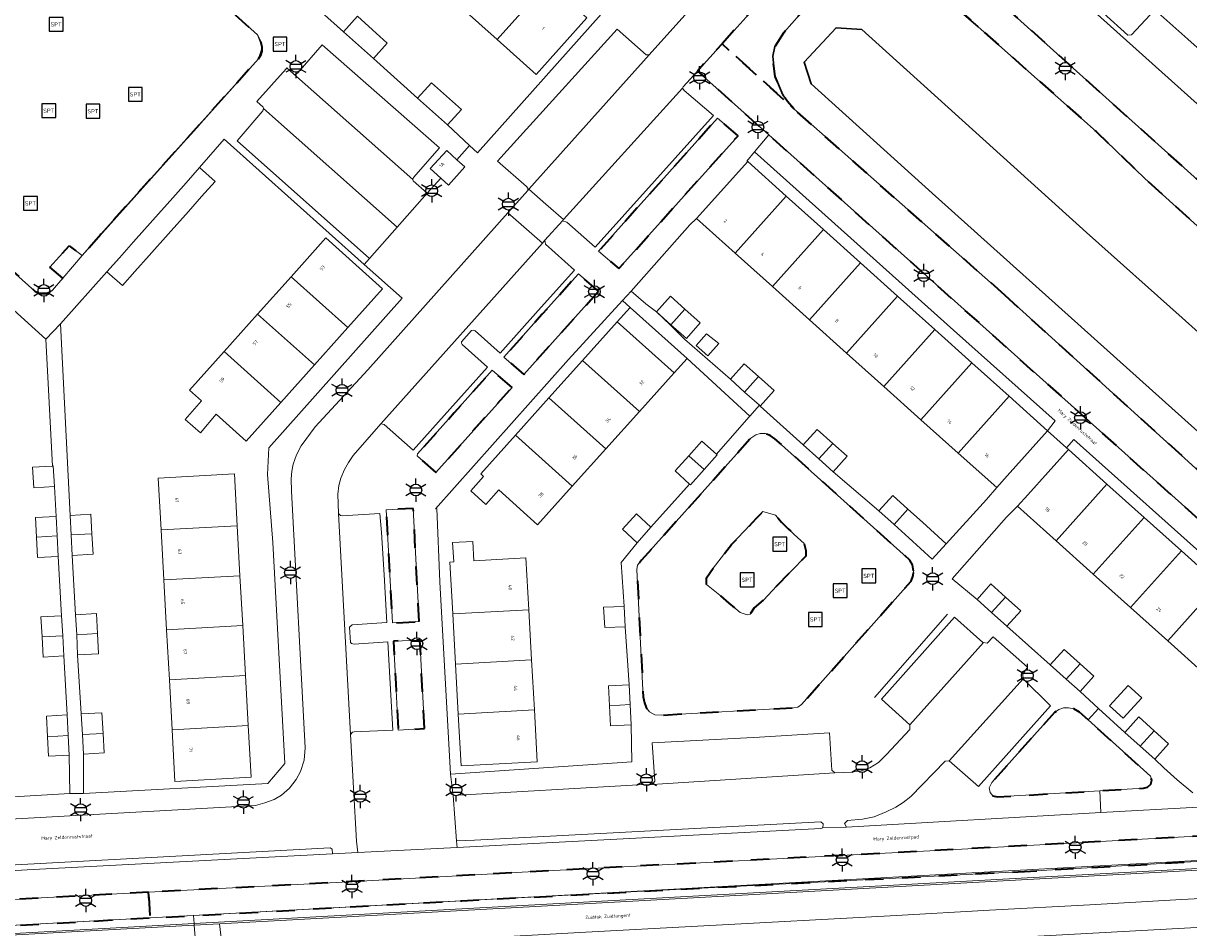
# Model space of a CAD drawing. Extents: x 105780 to 185197, y 477999 to 525027.
# Tile 90 of 562: x 106185 to 106312, y 479051 to 479150. Entities that reach past the tile are written whole.
import ezdxf
from ezdxf.enums import TextEntityAlignment as Align

# ---------------------------------------------------------------- set-up
doc = ezdxf.new("R2010")
doc.units = 0
doc.linetypes.add('XX-HIDDEN', pattern=[4, 2, -2])
for name, color, linetype, lineweight in [('B-GV-GR-MATERIAALGRENS-G', 252, 'XX-HIDDEN', 35), ('B-RO-IE-MEUBILAIR_WEGMEUBILAIR-S', 252, 'Continuous', 25), ('B-RO-IE-TERREINAFSCHEIDING_KUNSTMATIG_HEKWERK-G', 252, 'IE-TERREINAFSCHEIDING-KUNSTMATIG', 18), ('B-WE-GW-WATERGANG_SLOOT_INSTEEK-G', 252, 'Continuous', 30), ('B-XX-KG-KADASTRAAL_BEBOUWING-G', 252, 'Continuous', 20), ('B1-WE-OG-BEBOUWING-T18', 7, 'Continuous', 18), ('B1-WE-OG-TERREIN_ERF-GV', 252, 'Continuous', 18), ('B1-WE-OG-TOPOGRAFIE-T18', 10, 'Continuous', 18), ('B1-WE-VH-VERHARDING_ASFALT-GV', 252, 'Continuous', 18), ('B1-WE-VH-VERHARDING_BETON-GV', 252, 'Continuous', 18), ('B1-WE-VH-VERHARDING_BETONSTRAATSTEEN-GV', 252, 'Continuous', 18), ('B1-WE-VH-VERHARDING_HALFVERHARDING_GRIND-GV', 252, 'Continuous', 18), ('B1-WE-VH-VERHARDING_HOUTSNIPPERS-GV', 252, 'Continuous', 18), ('B1-WE-VH-VERHARDING_TEGEL-GV', 252, 'Continuous', 18)]:
    doc.layers.add(name, color=color, linetype=linetype, lineweight=lineweight)
doc.styles.add('NLCS-ISO', font='NLCS-ISO.ttf')
doc.styles.add('NLCS-ISO-M200-T18', font='NLCS-ISO.ttf', dxfattribs={"height": 0.36})
doc.linetypes.add('IE-TERREINAFSCHEIDING-KUNSTMATIG', pattern='A,4,[82,NLCS.SHX,S=0.75,R=90,X=0,Y=0],4,-2', length=10)

# ---------------------------------------------------------------- blocks, each defined once
blk = doc.blocks.new('B-SIE-WEG_LICHTMAST-SO')
at = {"ltscale": 0.1}
for p, q in [((0, 1.27), (0, 2.53)), ((-1.1, 0.63), (-2.19, 1.27)), ((1.1, 0.63), (2.19, 1.27)), ((-1.1, -0.63), (-2.19, -1.27)), ((0, -1.27), (0, -2.53)), ((1.1, -0.63), (2.19, -1.27))]:
    blk.add_line(p, q, dxfattribs=at)
at = {"flags": 128}
for points in [[(-1.16, 0.5), (1.16, 0.5)], [(-1.16, -0.5), (1.16, -0.5)]]:
    blk.add_lwpolyline(points, dxfattribs=at)
at = {"ltscale": 0.1}
blk.add_circle((0, 0), 1.27, dxfattribs=at)
at = {"style": 'NLCS-ISO'}
blk.add_attdef('TYPE', text='', height=1.8, dxfattribs=at).set_placement((0, 2.53), align=Align.BOTTOM_CENTER)
blk = doc.blocks.new('SIE-WEG_SPEELTOESTEL-SO')
at = {"flags": 128}
blk.add_lwpolyline([(-0.75, -0.75), (0.75, -0.75), (0.75, 0.75), (-0.75, 0.75)], close=True, dxfattribs=at)
at = {"style": 'NLCS-ISO'}
blk.add_text('SPT', height=0.45, dxfattribs=at).set_placement((0, 0), align=Align.MIDDLE_CENTER)

msp = doc.modelspace()

# ---------------------------------------------------------------- linework, layer by layer
at = {"layer": 'B-GV-GR-MATERIAALGRENS-G', "flags": 128}
for points in [[(106367.682, 479083.485), (106332.517, 479114.832), (106317.256, 479128.446), (106282.815, 479159.394), (106281.918, 479160.047), (106280.894, 479160.699), (106279.658, 479161.184), (106278.592, 479161.439), (106277.462, 479161.53), (106276.353, 479161.407), (106275.266, 479161.138), (106274.276, 479160.79), (106273.385, 479160.324), (106272.578, 479159.806), (106271.861, 479159.267), (106271.157, 479158.591), (106261.032, 479147.345), (106268.835, 479140.289), (106268.132, 479141.088), (106267.644, 479141.799), (106267.25, 479142.755), (106266.817, 479143.815), (106266.654, 479144.939), (106266.545, 479146), (106266.763, 479147.042), (106267.793, 479148.631), (106269.426, 479150.512), (106272.139, 479153.024), (106273.439, 479153.832), (106274.722, 479154.296), (106275.853, 479154.598), (106276.945, 479155.004), (106278.229, 479155.143), (106279.579, 479155.21), (106280.651, 479154.985), (106282, 479154.423), (106283.541, 479153.486), (106284.138, 479153.296), (106288.853, 479149.187), (106301.651, 479137.814), (106306.928, 479132.735), (106349.888, 479093.857), (106351.805, 479092.064), (106353.099, 479090.532), (106353.952, 479088.78), (106354.063, 479087.822), (106354.154, 479086.156), (106353.716, 479084.647), (106351.616, 479081.937), (106349.666, 479079.421), (106348.847, 479078.383), (106347.967, 479077.401), (106346.86, 479076.603), (106345.34, 479076.008), (106343.804, 479075.688), (106342.401, 479075.808), (106340.841, 479076.293), (106339.221, 479077.315), (106347.468, 479070.058), (106349.663, 479070.66), (106352.67, 479071.601), (106356.268, 479073.037), (106357.8, 479073.79), (106359.045, 479074.576), (106361.097, 479076.241), (106362.235, 479077.366)], [(106210.713, 479145.733), (106211.004, 479146.193), (106211.108, 479146.556), (106211.128, 479146.97), (106210.951, 479147.71), (106210.62, 479148.308), (106205.673, 479152.789), (106204.542, 479151.446), (106202.906, 479152.875), (106204.07, 479154.241), (106202.585, 479155.586), (106200.931, 479156.994), (106200.752, 479157.125), (106200.316, 479157.271), (106183.298, 479156.405), (106150.549, 479154.74), (106150.339, 479154.628), (106150.109, 479154.511), (106149.918, 479154.271), (106149.771, 479154.019), (106149.699, 479153.737), (106149.718, 479153.474), (106149.806, 479153.259), (106149.988, 479153.067), (106157.665, 479146.213), (106158.845, 479147.516), (106160.316, 479146.169), (106159.184, 479144.857), (106186.459, 479120.508), (106186.84, 479120.317), (106187.141, 479120.247), (106187.623, 479120.243), (106188.118, 479120.407), (106188.355, 479120.605), (106189.467, 479121.908), (106188.065, 479123.093), (106190.176, 479125.422), (106191.562, 479124.362), (106193.595, 479126.686)], [(106291.73, 479120.072), (106268.835, 479140.289), (106261.032, 479147.345), (106258.368, 479144.386), (106266.1, 479137.471), (106320.129, 479089.15), (106335.183, 479075.639), (106342.408, 479069.034), (106344.164, 479069.287), (106346.748, 479069.861), (106347.468, 479070.058), (106339.221, 479077.315), (106318.694, 479095.6)], [(106262.775, 479137.371), (106260.54, 479139.281), (106254.094, 479132.063), (106247.636, 479124.832), (106249.834, 479122.957)], [(106247.62, 479120.491), (106245.456, 479122.392), (106241.52, 479117.985), (106237.368, 479113.336), (106239.511, 479111.459)], [(106238.247, 479110.05), (106236.099, 479111.915), (106231.963, 479107.284), (106227.99, 479102.835), (106227.93, 479102.619), (106229.963, 479100.824)], [(106281.827, 479090.141), (106281.692, 479090.802), (106281.419, 479091.308), (106266.756, 479104.487), (106266.274, 479104.844), (106265.752, 479105.032), (106265.182, 479105.04), (106264.688, 479104.905), (106264.176, 479104.542), (106252.297, 479091.287), (106251.874, 479090.753), (106251.801, 479090.297), (106252.479, 479076.47), (106252.624, 479075.8), (106252.818, 479075.309), (106253.168, 479074.846), (106253.736, 479074.524), (106254.495, 479074.477), (106268.806, 479075.28), (106269.245, 479075.353), (106269.662, 479075.631), (106281.563, 479089.035), (106281.776, 479089.627)], [(106228.145, 479084.63), (106227.524, 479096.915), (106224.578, 479096.751), (106224.961, 479089.753), (106225.25, 479084.483)], [(106259.345, 479088.667), (106259.345, 479089.376), (106260.089, 479090.438), (106262.073, 479092.989), (106264.765, 479095.858), (106265.474, 479096.567), (106266.855, 479096.177), (106267.493, 479095.433), (106268.201, 479094.689), (106268.874, 479094.087), (106269.937, 479093.095), (106270.114, 479092.351), (106270.114, 479091.714), (106268.52, 479090.084), (106266.997, 479088.526), (106265.545, 479086.967), (106264.517, 479086.117), (106264.092, 479085.444), (106263.773, 479085.373), (106262.994, 479085.621), (106261.825, 479086.648), (106260.798, 479087.498)], [(106228.731, 479073.016), (106228.246, 479082.619), (106225.358, 479082.52), (106225.61, 479077.91), (106225.888, 479072.84)], [(106293.192, 479057.477), (106313.764, 479058.653), (106331.599, 479059.589), (106334.799, 479059.843), (106337.878, 479060.225), (106340.936, 479060.666), (106346.836, 479061.787), (106349.982, 479062.629), (106355.477, 479064.344), (106360.011, 479066.096), (106362.524, 479067.287), (106365.155, 479068.703), (106370.078, 479071.586), (106372.668, 479073.199), (106374.926, 479074.724), (106370.381, 479078.549), (106367.17, 479074.883), (106364.783, 479072.491), (106363.649, 479071.475), (106360.885, 479069.534), (106359.417, 479068.687), (106357.556, 479067.838), (106355.204, 479066.981), (106353.212, 479066.194), (106351.189, 479065.602), (106346.176, 479064.314), (106343.813, 479063.841), (106338.809, 479063.105), (106335.487, 479062.726), (106333.168, 479062.531), (106325.554, 479062.065), (106287.079, 479059.929), (106239.98, 479057.469), (106231.75, 479057.012), (106219.148, 479056.311), (106198.796, 479055.25), (106198.949, 479052.461), (106203.661, 479052.719), (106232.792, 479054.314), (106251.819, 479055.331)], [(106300.777, 479073.954), (106299.823, 479074.814), (106299.224, 479075.165), (106298.649, 479075.252), (106298.087, 479075.27), (106297.577, 479075.075), (106297.113, 479074.745), (106290.321, 479067.166), (106290.048, 479066.591), (106290.144, 479066.094), (106290.43, 479065.707), (106290.889, 479065.594), (106302.032, 479066.266), (106306.774, 479066.552), (106307.221, 479066.656), (106307.576, 479066.99), (106307.671, 479067.408), (106307.538, 479067.863)], [(106198.796, 479055.25), (106187.142, 479054.643), (106178.085, 479054.094), (106152.714, 479052.681), (106141.241, 479052.111), (106141.357, 479050.042), (106146.224, 479050.299), (106146.271, 479049.55), (106148.317, 479049.673), (106173.149, 479051.048), (106198.949, 479052.461)]]:
    msp.add_lwpolyline(points, close=True, dxfattribs=at)
at = {"layer": 'B-RO-IE-TERREINAFSCHEIDING_KUNSTMATIG_HEKWERK-G', "flags": 128}
for points in [[(106190.176, 479125.422), (106191.562, 479124.362), (106210.713, 479145.733), (106211.128, 479146.97), (106210.62, 479148.308), (106205.673, 479152.789), (106204.542, 479151.446)], [(106160.316, 479146.169), (106159.184, 479144.857), (106186.459, 479120.508)], [(106188.355, 479120.605), (106189.467, 479121.908), (106188.065, 479123.093)], [(106285.502, 479085.424), (106277.602, 479076.395)], [(106341.896, 479060.918), (106340.269, 479060.649), (106338.637, 479060.406), (106337.002, 479060.19), (106335.364, 479060), (106333.723, 479059.837), (106173.191, 479051.048)]]:
    msp.add_lwpolyline(points, dxfattribs=at)
msp.add_lwpolyline([(106186.459, 479120.508, 0.3382106), (106188.355, 479120.605)], format="xyb", dxfattribs=at)
at = {"layer": 'B-WE-GW-WATERGANG_SLOOT_INSTEEK-G', "flags": 128}
for points in [[(106349.888, 479093.857), (106306.928, 479132.735), (106301.651, 479137.814), (106288.853, 479149.187), (106284.138, 479153.296)], [(106269.426, 479150.512), (106267.793, 479148.631), (106266.763, 479147.042), (106266.545, 479146), (106266.654, 479144.939), (106266.817, 479143.815), (106267.25, 479142.755), (106267.644, 479141.799), (106268.132, 479141.088), (106268.835, 479140.289), (106291.73, 479120.072), (106318.694, 479095.6)]]:
    msp.add_lwpolyline(points, dxfattribs=at)
for points in [[(106347.334, 479083.08), (106347.173, 479082.422), (106345.689, 479080.965), (106344.215, 479079.517), (106343.842, 479079.329), (106341.8, 479079.463), (106341.139, 479079.85), (106317.593, 479100.841), (106283.834, 479131.135), (106270.716, 479142.989), (106269.946, 479145.354), (106273.409, 479149.095), (106276.197, 479148.903), (106300.607, 479126.871), (106310.97, 479117.591), (106336.19, 479095.006), (106346.347, 479085.848), (106346.699, 479085.346)], [(106347.334, 479083.08), (106346.699, 479085.346), (106346.347, 479085.848), (106336.19, 479095.006), (106310.97, 479117.591), (106300.607, 479126.871), (106276.197, 479148.903), (106273.409, 479149.095), (106269.946, 479145.354), (106270.716, 479142.989), (106283.834, 479131.135), (106317.593, 479100.841), (106341.139, 479079.85), (106341.8, 479079.463), (106343.842, 479079.329), (106344.215, 479079.517), (106345.689, 479080.965), (106347.173, 479082.422)]]:
    msp.add_lwpolyline(points, close=True, dxfattribs=at)
at = {"layer": 'B-XX-KG-KADASTRAAL_BEBOUWING-G', "flags": 128}
for points in [[(106242.137, 479153.973), (106238.168, 479157.533), (106232.637, 479151.367), (106236.609, 479147.809)], [(106242.137, 479153.973), (106236.609, 479147.809), (106240.859, 479144.002), (106246.371, 479150.176)], [(106223.078, 479148.885), (106221.459, 479150.337), (106219.956, 479148.663), (106221.575, 479147.211), (106223.194, 479145.758), (106224.697, 479147.432)], [(106231.118, 479141.673), (106229.499, 479143.125), (106227.996, 479141.451), (106229.615, 479139.999), (106231.234, 479138.546), (106232.737, 479140.22)], [(106233.104, 479133.979), (106232.263, 479134.764), (106231.176, 479135.777), (106229.354, 479133.797), (106230.495, 479132.767), (106231.33, 479132.014)], [(106268.001, 479130.805), (106263.819, 479134.557), (106258.28, 479128.381), (106262.461, 479124.631)], [(106204.551, 479130.764), (106206.015, 479132.41), (106204.318, 479133.92), (106202.866, 479132.273), (106201.435, 479130.648), (106199.255, 479128.196), (106197.169, 479125.85), (106195.636, 479124.126), (106194.272, 479122.592), (106195.954, 479121.096), (106197.312, 479122.624), (106198.851, 479124.354), (106200.931, 479126.693), (106203.117, 479129.152)], [(106272.033, 479127.186), (106268.001, 479130.805), (106262.461, 479124.631), (106266.495, 479121.014)], [(106276.066, 479123.567), (106272.033, 479127.186), (106266.495, 479121.014), (106270.529, 479117.397)], [(106214.255, 479122.069), (106220.425, 479116.541), (106224.19, 479120.743), (106218.026, 479126.281)], [(106280.099, 479119.949), (106276.066, 479123.567), (106270.529, 479117.397), (106274.563, 479113.78)], [(106214.255, 479122.069), (106210.621, 479118.012), (106216.79, 479112.485), (106220.425, 479116.541)], [(106256.998, 479118.542), (106255.424, 479119.952), (106253.917, 479118.27), (106255.489, 479116.861)], [(106284.131, 479116.331), (106280.099, 479119.949), (106274.563, 479113.78), (106278.596, 479110.163)], [(106210.621, 479118.012), (106206.988, 479113.955), (106213.156, 479108.429), (106216.79, 479112.485)], [(106251.065, 479118.741), (106249.662, 479117.178), (106255.836, 479111.644), (106257.239, 479113.207)], [(106256.998, 479118.542), (106255.489, 479116.861), (106257.163, 479115.362), (106258.67, 479117.044)], [(106249.662, 479117.178), (106245.891, 479112.979), (106252.061, 479107.439), (106255.836, 479111.644)], [(106288.164, 479112.712), (106284.131, 479116.331), (106278.596, 479110.163), (106282.63, 479106.545)], [(106258.222, 479114.601), (106259.5, 479113.479), (106260.687, 479114.833), (106259.343, 479115.879)], [(106206.988, 479113.955), (106203.226, 479109.754), (106204.528, 479108.585), (106202.751, 479106.561), (106204.411, 479105.112), (106206.111, 479107.163), (106209.386, 479104.221), (106213.156, 479108.429)], [(106245.891, 479112.979), (106242.252, 479108.927), (106248.423, 479103.385), (106252.061, 479107.439)], [(106264.997, 479111.233), (106263.446, 479112.623), (106261.939, 479110.941), (106263.489, 479109.552)], [(106292.196, 479109.093), (106288.164, 479112.712), (106282.63, 479106.545), (106286.664, 479102.928)], [(106264.997, 479111.233), (106263.489, 479109.552), (106265.084, 479108.124), (106265.185, 479108.033), (106266.692, 479109.715)], [(106242.252, 479108.927), (106238.613, 479104.874), (106244.784, 479099.332), (106248.423, 479103.385)], [(106296.378, 479105.341), (106292.196, 479109.093), (106286.664, 479102.928), (106290.847, 479099.177), (106291.98, 479100.44)], [(106238.613, 479104.874), (106234.84, 479100.673), (106235.16, 479100.385), (106233.757, 479098.822), (106235.394, 479097.353), (106236.797, 479098.916), (106241.014, 479095.132), (106244.784, 479099.332)], [(106273.046, 479103.979), (106271.363, 479105.487), (106269.856, 479103.805), (106271.538, 479102.298)], [(106260.435, 479102.799), (106258.846, 479104.225), (106257.416, 479102.631), (106259.093, 479101.125), (106260.523, 479102.72)], [(106273.046, 479103.979), (106271.538, 479102.298), (106273.102, 479100.897), (106274.609, 479102.579)], [(106259.093, 479101.125), (106257.416, 479102.631), (106255.936, 479100.981), (106257.516, 479099.563), (106257.613, 479099.476)], [(106302.82, 479099.561), (106298.633, 479103.318), (106294.227, 479098.407), (106293.102, 479097.153), (106297.29, 479093.399)], [(106188.342, 479101.519), (106186.2, 479101.4), (106186.325, 479099.153), (106188.571, 479099.278), (106188.446, 479101.525)], [(106200.139, 479094.583), (106208.414, 479095.038), (106208.104, 479100.662), (106199.827, 479100.202)], [(106306.858, 479095.938), (106302.82, 479099.561), (106297.29, 479093.399), (106301.33, 479089.777)], [(106281.212, 479096.852), (106279.566, 479098.327), (106278.059, 479096.645), (106279.704, 479095.171)], [(106188.75, 479096.053), (106186.504, 479095.928), (106186.622, 479093.801), (106188.868, 479093.923)], [(106190.281, 479096.162), (106190.398, 479094.047), (106192.644, 479094.171), (106192.527, 479096.286)], [(106253.323, 479094.866), (106251.737, 479096.33), (106250.23, 479094.656), (106251.824, 479093.184)], [(106282.812, 479095.419), (106281.212, 479096.852), (106279.704, 479095.171), (106281.305, 479093.737), (106283.847, 479091.415), (106285.37, 479093.082)], [(106208.414, 479095.038), (106200.139, 479094.583), (106200.44, 479089.16), (106208.712, 479089.615)], [(106310.896, 479092.315), (106306.858, 479095.938), (106301.33, 479089.777), (106305.37, 479086.156)], [(106188.868, 479093.923), (106186.622, 479093.801), (106186.746, 479091.575), (106188.992, 479091.7)], [(106192.644, 479094.171), (106190.398, 479094.047), (106190.486, 479091.807), (106192.768, 479091.933)], [(106231.798, 479085.458), (106240.063, 479085.917), (106239.75, 479091.56), (106234.11, 479091.24), (106233.991, 479093.336), (106231.795, 479093.212), (106231.914, 479091.115), (106231.485, 479091.091)], [(106314.934, 479088.692), (106310.896, 479092.315), (106305.37, 479086.156), (106309.41, 479082.535)], [(106208.712, 479089.615), (106200.44, 479089.16), (106200.741, 479083.738), (106209.011, 479084.193)], [(106291.808, 479087.29), (106290.228, 479088.711), (106288.716, 479087.031), (106290.298, 479085.608)], [(106318.972, 479085.069), (106314.934, 479088.692), (106309.41, 479082.535), (106313.45, 479078.914)], [(106291.808, 479087.29), (106290.298, 479085.608), (106291.95, 479084.123), (106293.462, 479085.803)], [(106240.063, 479085.917), (106231.798, 479085.458), (106232.099, 479080.023), (106240.365, 479080.481)], [(106250.402, 479086.265), (106248.183, 479086.201), (106248.309, 479084.004), (106250.52, 479084.068)], [(106189.349, 479085.27), (106187.103, 479085.145), (106187.224, 479082.963), (106189.47, 479083.085)], [(106190.842, 479085.377), (106191.001, 479083.202), (106193.247, 479083.326), (106193.126, 479085.503)], [(106209.011, 479084.193), (106200.741, 479083.738), (106201.042, 479078.315), (106209.309, 479078.77)], [(106189.47, 479083.085), (106187.224, 479082.963), (106187.345, 479080.781), (106189.591, 479080.906)], [(106193.247, 479083.326), (106191.001, 479083.202), (106191.083, 479081.013), (106193.368, 479081.139)], [(106299.899, 479080.059), (106298.162, 479081.615), (106296.655, 479079.933), (106298.391, 479078.378)], [(106240.365, 479080.481), (106232.099, 479080.023), (106232.401, 479074.587), (106240.667, 479075.045)], [(106299.899, 479080.059), (106298.391, 479078.378), (106299.901, 479077.025), (106301.408, 479078.707)], [(106209.309, 479078.77), (106201.042, 479078.315), (106201.344, 479072.892), (106209.608, 479073.347)], [(106250.951, 479077.778), (106248.695, 479077.659), (106248.809, 479075.496), (106251.065, 479075.621)], [(106303.088, 479075.476), (106304.567, 479074.129), (106306.587, 479076.347), (106305.108, 479077.694)], [(106189.947, 479074.506), (106187.701, 479074.381), (106187.826, 479072.125), (106190.072, 479072.247)], [(106191.477, 479074.615), (106191.603, 479072.356), (106193.849, 479072.479), (106193.723, 479074.739)], [(106240.667, 479075.045), (106232.401, 479074.587), (106232.713, 479068.956), (106240.98, 479069.401)], [(106251.065, 479075.621), (106248.809, 479075.496), (106248.924, 479073.315), (106251.18, 479073.434)], [(106209.608, 479073.347), (106201.344, 479072.892), (106201.656, 479067.265), (106209.917, 479067.725)], [(106307.944, 479072.777), (106306.28, 479074.274), (106304.768, 479072.594), (106306.435, 479071.095)], [(106190.072, 479072.247), (106187.826, 479072.125), (106187.943, 479070.018), (106190.162, 479070.139)], [(106193.849, 479072.479), (106191.603, 479072.356), (106191.72, 479070.252), (106193.966, 479070.376)], [(106307.944, 479072.777), (106306.435, 479071.095), (106308.002, 479069.686), (106309.514, 479071.366)]]:
    msp.add_lwpolyline(points, close=True, dxfattribs=at)
at = {"layer": 'B1-WE-OG-TERREIN_ERF-GV', "flags": 128}
for points in [[(106215.17, 479152.956), (106219.956, 479148.663), (106221.459, 479150.337), (106223.078, 479148.885), (106224.697, 479147.432), (106223.194, 479145.758), (106227.996, 479141.451), (106229.499, 479143.125), (106231.118, 479141.673), (106232.737, 479140.22), (106231.234, 479138.546), (106233.639, 479136.318), (106234.509, 479135.512), (106247.908, 479150.56)], [(106246.371, 479150.176), (106240.859, 479144.002), (106236.609, 479147.809), (106232.637, 479151.367)], [(106169.303, 479064.742), (106190.25, 479065.956), (106190.162, 479070.139), (106187.943, 479070.018), (106187.826, 479072.125), (106187.701, 479074.381), (106189.947, 479074.506), (106189.591, 479080.906), (106187.345, 479080.781), (106187.224, 479082.963), (106187.103, 479085.145), (106189.349, 479085.27), (106188.992, 479091.7), (106186.746, 479091.575), (106186.622, 479093.801), (106186.504, 479095.928), (106188.75, 479096.053), (106188.571, 479099.278), (106186.325, 479099.153), (106186.2, 479101.4), (106188.342, 479101.519), (106187.628, 479115.271), (106178.723, 479123.337)], [(106330.302, 479076.596), (106299.235, 479104.406), (106298.442, 479103.489), (106298.633, 479103.318), (106302.82, 479099.561), (106306.858, 479095.938), (106310.896, 479092.315), (106314.934, 479088.692)], [(106313.45, 479078.914), (106309.41, 479082.535), (106305.37, 479086.156), (106301.33, 479089.777), (106297.29, 479093.399), (106293.102, 479097.153), (106291.911, 479095.965), (106286.033, 479089.28), (106288.716, 479087.031), (106290.228, 479088.711), (106291.808, 479087.29), (106293.462, 479085.803), (106291.95, 479084.123), (106296.655, 479079.933), (106298.162, 479081.615), (106299.899, 479080.059), (106301.408, 479078.707), (106299.901, 479077.025), (106301.894, 479075.211), (106304.768, 479072.594), (106306.28, 479074.274), (106307.944, 479072.777), (106309.514, 479071.366), (106308.002, 479069.686), (106308.98, 479068.737), (106310.44, 479067.44), (106312.149, 479066.039)]]:
    msp.add_lwpolyline(points, dxfattribs=at)
for points in [[(106226.303, 479119.737), (106222.204, 479123.404), (106207.009, 479136.998), (106204.318, 479133.92), (106206.015, 479132.41), (106204.551, 479130.764), (106203.117, 479129.152), (106200.931, 479126.693), (106198.851, 479124.354), (106197.312, 479122.624), (106195.954, 479121.096), (106194.272, 479122.592), (106189.226, 479116.967), (106190.281, 479096.162), (106192.527, 479096.286), (106192.644, 479094.171), (106192.768, 479091.933), (106190.486, 479091.807), (106190.842, 479085.377), (106193.126, 479085.503), (106193.247, 479083.326), (106193.368, 479081.139), (106191.083, 479081.013), (106191.477, 479074.615), (106193.723, 479074.739), (106193.849, 479072.479), (106193.966, 479070.376), (106191.72, 479070.252), (106191.722, 479065.958), (106211.725, 479067.037), (106213.566, 479069.235), (106212.293, 479093.213), (106211.713, 479100.584), (106211.828, 479103.477)], [(106264.573, 479135.629), (106263.743, 479134.627), (106263.819, 479134.557), (106268.001, 479130.805), (106272.033, 479127.186), (106276.066, 479123.567), (106280.099, 479119.949), (106284.131, 479116.331), (106288.164, 479112.712), (106292.196, 479109.093), (106296.378, 479105.341), (106297.207, 479106.429), (106286.144, 479116.267)], [(106282.63, 479106.545), (106278.596, 479110.163), (106274.563, 479113.78), (106270.529, 479117.397), (106266.495, 479121.014), (106262.461, 479124.631), (106258.28, 479128.381), (106257.557, 479127.682), (106251.188, 479120.492), (106252.754, 479119.127), (106253.917, 479118.27), (106255.431, 479116.797), (106256.966, 479115.303), (106261.939, 479110.941), (106263.446, 479112.623), (106264.997, 479111.233), (106266.692, 479109.715), (106265.185, 479108.033), (106269.856, 479103.805), (106271.363, 479105.487), (106273.046, 479103.979), (106274.609, 479102.579), (106273.102, 479100.897), (106278.059, 479096.645), (106279.566, 479098.327), (106281.212, 479096.852), (106282.812, 479095.419), (106285.37, 479093.082), (106289.747, 479097.874), (106290.847, 479099.177), (106286.664, 479102.928)], [(106210.621, 479118.012), (106214.255, 479122.069), (106218.026, 479126.281), (106224.19, 479120.743), (106220.425, 479116.541), (106216.79, 479112.485), (106213.156, 479108.429), (106209.386, 479104.221), (106206.111, 479107.163), (106204.411, 479105.112), (106202.751, 479106.561), (106204.528, 479108.585), (106203.226, 479109.754), (106206.988, 479113.955)], [(106250.088, 479091.046), (106251.824, 479093.184), (106250.23, 479094.656), (106251.737, 479096.33), (106253.323, 479094.866), (106257.516, 479099.563), (106255.936, 479100.981), (106257.416, 479102.631), (106258.846, 479104.225), (106260.435, 479102.799), (106263.933, 479106.805), (106264.054, 479106.944), (106257.239, 479113.207), (106255.836, 479111.644), (106252.061, 479107.439), (106248.423, 479103.385), (106244.784, 479099.332), (106241.014, 479095.132), (106236.797, 479098.916), (106235.394, 479097.353), (106233.757, 479098.822), (106235.16, 479100.385), (106234.84, 479100.673), (106238.613, 479104.874), (106242.252, 479108.927), (106245.891, 479112.979), (106249.662, 479117.178), (106251.065, 479118.741), (106250.249, 479119.486), (106250.241, 479119.493), (106244.382, 479113.09), (106229.919, 479096.87), (106230.083, 479096.896), (106230.41, 479088.949), (106231.577, 479068.084), (106251.228, 479069.413), (106251.18, 479073.434), (106248.924, 479073.315), (106248.809, 479075.496), (106248.695, 479077.659), (106250.951, 479077.778), (106250.52, 479084.068), (106248.309, 479084.004), (106248.183, 479086.201), (106250.402, 479086.265)], [(106253.917, 479118.27), (106255.424, 479119.952), (106256.998, 479118.542), (106258.67, 479117.044), (106257.163, 479115.362), (106255.489, 479116.861)], [(106258.222, 479114.601), (106259.343, 479115.879), (106260.687, 479114.833), (106259.5, 479113.479)], [(106200.44, 479089.16), (106200.139, 479094.583), (106199.827, 479100.202), (106208.104, 479100.662), (106208.414, 479095.038), (106208.712, 479089.615), (106209.011, 479084.193), (106209.309, 479078.77), (106209.608, 479073.347), (106209.917, 479067.725), (106201.656, 479067.265), (106201.344, 479072.892), (106201.042, 479078.315), (106200.741, 479083.738)], [(106240.365, 479080.481), (106240.667, 479075.045), (106240.98, 479069.401), (106232.713, 479068.956), (106232.401, 479074.587), (106232.099, 479080.023), (106231.798, 479085.458), (106231.485, 479091.091), (106231.914, 479091.115), (106231.795, 479093.212), (106233.991, 479093.336), (106234.11, 479091.24), (106239.75, 479091.56), (106240.063, 479085.917)], [(106303.088, 479075.476), (106305.108, 479077.694), (106306.587, 479076.347), (106304.567, 479074.129)]]:
    msp.add_lwpolyline(points, close=True, dxfattribs=at)
at = {"layer": 'B1-WE-VH-VERHARDING_ASFALT-GV', "flags": 128}
for points in [[(106236.334, 479224.338), (106222.926, 479209.279), (106224.291, 479209.101), (106226.082, 479208.659), (106227.605, 479208.043), (106229.104, 479207.268), (106230.249, 479206.48), (106231.642, 479205.361), (106234.121, 479203.251), (106242.611, 479195.526), (106259.34, 479180.464), (106260.451, 479179.482), (106266.805, 479173.864), (106282.815, 479159.394), (106317.256, 479128.446)], [(106321.339, 479133.028), (106267.267, 479181.491), (106260.203, 479187.815), (106255.549, 479191.949), (106238.971, 479206.822), (106237.533, 479208.212), (106236.646, 479209.29), (106235.888, 479210.35), (106235.33, 479211.478), (106234.899, 479212.52), (106234.54, 479213.627), (106234.235, 479215.841), (106234.204, 479217.019), (106234.341, 479218.29), (106234.623, 479219.586)], [(106262.857, 479157.001), (106253.129, 479146.14), (106240.066, 479131.561), (106241.916, 479129.943), (106243.83, 479128.268), (106256.745, 479142.525), (106256.821, 479142.67), (106258.368, 479144.386), (106261.032, 479147.345), (106271.157, 479158.591)], [(106158.874, 479056.85), (106218.492, 479060.075), (106218.723, 479059.92), (106218.748, 479059.413), (106221.498, 479059.554), (106221.356, 479060.795), (106220.71, 479072.36), (106219.397, 479096.354), (106219.336, 479098.473), (106219.437, 479099.397), (106219.648, 479100.193), (106220.052, 479101.136), (106220.481, 479101.914), (106221.013, 479102.642), (106224.015, 479106.113), (106241.544, 479125.718), (106237.779, 479128.997), (106222.574, 479111.944), (106216.866, 479105.757), (106215.337, 479103.696), (106214.838, 479102.725), (106214.489, 479101.719), (106214.323, 479100.975), (106214.264, 479100.124), (106214.299, 479098.8), (106215.787, 479070.937), (106215.679, 479069.57), (106215.29, 479068.363), (106214.822, 479067.473), (106214.072, 479066.548), (106213.217, 479065.799), (106212.417, 479065.312), (106211.409, 479064.942), (106210.381, 479064.679), (106169.431, 479062.39)]]:
    msp.add_lwpolyline(points, dxfattribs=at)
at = {"layer": 'B1-WE-VH-VERHARDING_BETON-GV', "flags": 128}
for points in [[(106312.766, 479064.501), (106302.164, 479063.899), (106274.56, 479062.332), (106271.99, 479062.23), (106271.766, 479062.168), (106232.267, 479060.114), (106221.498, 479059.554), (106218.748, 479059.413), (106186.246, 479057.707), (106156.403, 479056.034)], [(106178.085, 479054.094), (106187.142, 479054.643), (106198.796, 479055.25), (106219.148, 479056.311), (106231.75, 479057.012), (106239.98, 479057.469), (106287.079, 479059.929), (106325.554, 479062.065), (106333.168, 479062.531), (106335.487, 479062.726), (106338.809, 479063.105), (106343.813, 479063.841)]]:
    msp.add_lwpolyline(points, dxfattribs=at)
for points in [[(106313.606, 479054.592), (106313.324, 479057.681), (106206.487, 479051.821), (106206.862, 479048.744), (106221.654, 479049.55), (106246.246, 479050.901), (106258.373, 479051.565), (106279.98, 479052.743), (106290.053, 479053.292), (106300.949, 479053.891), (106310.276, 479054.408)], [(106313.889, 479051.503), (106313.606, 479054.592), (106310.276, 479054.408), (106300.949, 479053.891), (106290.053, 479053.292), (106279.98, 479052.743), (106258.373, 479051.565), (106246.246, 479050.901), (106221.654, 479049.55), (106206.862, 479048.744), (106207.236, 479045.667)], [(106206.487, 479051.821), (106203.745, 479051.673), (106203.995, 479048.589), (106206.862, 479048.744)], [(106203.995, 479048.589), (106203.745, 479051.673), (106173.765, 479050.064), (106168.308, 479049.745), (106127.094, 479047.532), (106124.037, 479047.355), (106121.658, 479047.218), (106105.822, 479046.404), (106105.983, 479043.276), (106123.789, 479044.224), (106170.773, 479046.789), (106193.396, 479048.014)]]:
    msp.add_lwpolyline(points, close=True, dxfattribs=at)
at = {"layer": 'B1-WE-VH-VERHARDING_BETONSTRAATSTEEN-GV', "flags": 128}
for points in [[(106267.267, 479181.491), (106321.339, 479133.028)], [(106315.212, 479144.628), (106311.606, 479147.847), (106308.027, 479151.042), (106305.466, 479148.327), (106305.065, 479148.299), (106302.436, 479150.66)], [(106333.766, 479058.987), (106203.731, 479051.849), (106203.745, 479051.673), (106206.487, 479051.821), (106313.324, 479057.681)]]:
    msp.add_lwpolyline(points, dxfattribs=at)
for points in [[(106253.129, 479146.14), (106252.789, 479146.143), (106249.66, 479148.937), (106243.686, 479142.354), (106236.67, 479134.623), (106239.805, 479131.859), (106239.949, 479131.686), (106239.952, 479131.435), (106240.066, 479131.561)], [(106217.627, 479147.222), (106214.983, 479144.186), (106214.693, 479144.031), (106214.51, 479144.093), (106227.466, 479132.607), (106227.552, 479132.841), (106230.356, 479136.068)], [(106214.51, 479144.093), (106213.802, 479144.734), (106213.725, 479144.648), (106210.547, 479141.071), (106211.213, 479140.465), (106211.265, 479140.333), (106225.778, 479127.44), (106229.038, 479131.122), (106227.509, 479132.463), (106227.466, 479132.607)], [(106260.1, 479139.574), (106256.931, 479142.275), (106256.745, 479142.525), (106243.83, 479128.268), (106243.702, 479128.126), (106244.192, 479128.004), (106247.269, 479125.27), (106253.689, 479132.427)], [(106211.265, 479140.333), (106211.208, 479140.092), (106208.399, 479136.814), (106222.772, 479124.045), (106225.778, 479127.44)], [(106240.066, 479131.561), (106239.952, 479131.435), (106237.779, 479128.997), (106241.544, 479125.718), (106241.816, 479126.021), (106243.702, 479128.126), (106243.83, 479128.268), (106241.916, 479129.943)], [(106235.586, 479112.244), (106232.836, 479114.707), (106232.754, 479114.847), (106232.74, 479115.002), (106233.842, 479116.245), (106234.017, 479116.261), (106234.241, 479116.183), (106236.947, 479113.761), (106241.094, 479118.385), (106245.032, 479122.775), (106241.872, 479125.598), (106241.816, 479126.021), (106241.544, 479125.718), (106224.015, 479106.113), (106224.371, 479106.02), (106227.508, 479103.238), (106231.506, 479107.695)], [(106224.642, 479084.531), (106224.343, 479089.703), (106224.076, 479094.313), (106223.875, 479096.367), (106219.793, 479096.105), (106219.621, 479096.157), (106219.397, 479096.354), (106220.71, 479072.36), (106220.908, 479072.622), (106221.1, 479072.679), (106225.318, 479072.846), (106225.026, 479077.893), (106224.764, 479082.426), (106221.088, 479082.197), (106220.808, 479082.249), (106220.71, 479082.348), (106220.613, 479084.029), (106220.904, 479084.272)], [(106289.408, 479082.354), (106289.342, 479082.362), (106286.272, 479085.095), (106278.333, 479076.194), (106281.435, 479073.415)], [(106285.248, 479069.494), (106285.679, 479069.518), (106293.716, 479078.423), (106293.69, 479078.913), (106294.198, 479079.688), (106290.478, 479082.985), (106289.827, 479082.3), (106289.408, 479082.354), (106281.435, 479073.415), (106281.413, 479072.912), (106278.898, 479070.189), (106278.001, 479069.333), (106277.068, 479068.771), (106276.133, 479068.435), (106275.078, 479068.298), (106273.263, 479068.228), (106253.463, 479066.938), (106251.942, 479066.915), (106231.844, 479065.742), (106232.213, 479060.835), (106234.162, 479060.888), (106271.767, 479062.876), (106272.005, 479062.663), (106271.99, 479062.23), (106274.56, 479062.332), (106274.322, 479062.712), (106274.648, 479063.054), (106276.282, 479063.192), (106277.536, 479063.448), (106278.836, 479063.961), (106279.918, 479064.483), (106280.687, 479064.987), (106281.526, 479065.652)], [(106296.688, 479075.498), (106293.716, 479078.423), (106285.679, 479069.518), (106288.879, 479066.743)], [(106272.702, 479072.553), (106265.108, 479072.069), (106253.451, 479071.46), (106253.747, 479067.317), (106253.463, 479066.938), (106273.263, 479068.228), (106272.943, 479068.516)], [(106203.745, 479051.673), (106203.731, 479051.849), (106173.74, 479050.209), (106168.285, 479049.91), (106129.073, 479047.766), (106127.502, 479047.701), (106127.045, 479047.681), (106127.094, 479047.532), (106168.308, 479049.745), (106173.765, 479050.064)]]:
    msp.add_lwpolyline(points, close=True, dxfattribs=at)
at = {"layer": 'B1-WE-VH-VERHARDING_HALFVERHARDING_GRIND-GV', "flags": 128}
msp.add_lwpolyline([(106191.562, 479124.362), (106190.176, 479125.422), (106188.065, 479123.093), (106189.467, 479121.908)], close=True, dxfattribs=at)
at = {"layer": 'B1-WE-VH-VERHARDING_HOUTSNIPPERS-GV', "flags": 128}
msp.add_lwpolyline([(106259.345, 479088.667), (106260.798, 479087.498), (106261.825, 479086.648), (106262.994, 479085.621), (106263.773, 479085.373), (106264.092, 479085.444), (106264.517, 479086.117), (106265.545, 479086.967), (106266.997, 479088.526), (106268.52, 479090.084), (106270.114, 479091.714), (106270.114, 479092.351), (106269.937, 479093.095), (106268.874, 479094.087), (106268.201, 479094.689), (106267.493, 479095.433), (106266.855, 479096.177), (106265.474, 479096.567), (106264.765, 479095.858), (106262.073, 479092.989), (106260.089, 479090.438), (106259.345, 479089.376)], close=True, dxfattribs=at)
at = {"layer": 'B1-WE-VH-VERHARDING_TEGEL-GV', "flags": 128}
for points in [[(106183.298, 479156.405), (106200.316, 479157.271), (106200.752, 479157.125), (106200.931, 479156.994), (106202.585, 479155.586), (106204.07, 479154.241), (106205.673, 479152.789), (106210.62, 479148.308), (106210.951, 479147.71), (106211.128, 479146.97), (106211.108, 479146.556), (106211.004, 479146.193), (106210.713, 479145.733), (106193.595, 479126.686), (106191.562, 479124.362), (106189.467, 479121.908), (106188.355, 479120.605), (106188.118, 479120.407), (106187.623, 479120.243), (106187.141, 479120.247), (106186.84, 479120.317), (106186.459, 479120.508), (106159.184, 479144.857)], [(106169.431, 479062.39), (106210.381, 479064.679), (106211.409, 479064.942), (106212.417, 479065.312), (106213.217, 479065.799), (106214.072, 479066.548), (106214.822, 479067.473), (106215.29, 479068.363), (106215.679, 479069.57), (106215.787, 479070.937), (106214.299, 479098.8), (106214.264, 479100.124), (106214.323, 479100.975), (106214.489, 479101.719), (106214.838, 479102.725), (106215.337, 479103.696), (106216.866, 479105.757), (106222.574, 479111.944), (106237.779, 479128.997), (106239.952, 479131.435), (106239.949, 479131.686), (106239.805, 479131.859), (106236.67, 479134.623), (106243.686, 479142.354), (106249.66, 479148.937), (106252.789, 479146.143), (106253.129, 479146.14), (106262.857, 479157.001)], [(106178.723, 479123.337), (106187.628, 479115.271), (106189.226, 479116.967), (106194.272, 479122.592), (106195.636, 479124.126), (106197.169, 479125.85), (106199.255, 479128.196), (106201.435, 479130.648), (106202.866, 479132.273), (106204.318, 479133.92), (106207.009, 479136.998), (106222.204, 479123.404), (106222.772, 479124.045), (106208.399, 479136.814), (106211.208, 479140.092), (106211.265, 479140.333), (106211.213, 479140.465), (106210.547, 479141.071), (106213.725, 479144.648), (106213.802, 479144.734), (106214.51, 479144.093), (106214.693, 479144.031), (106214.983, 479144.186), (106217.627, 479147.222), (106230.356, 479136.068), (106227.552, 479132.841), (106227.466, 479132.607), (106227.509, 479132.463), (106229.038, 479131.122), (106230.495, 479132.767), (106229.354, 479133.797), (106231.176, 479135.777), (106232.263, 479134.764), (106233.639, 479136.318), (106231.234, 479138.546), (106229.615, 479139.999), (106227.996, 479141.451), (106223.194, 479145.758), (106221.575, 479147.211), (106219.956, 479148.663), (106215.17, 479152.956)], [(106247.908, 479150.56), (106234.509, 479135.512), (106233.639, 479136.318), (106232.263, 479134.764), (106233.104, 479133.979), (106231.33, 479132.014), (106230.495, 479132.767), (106229.038, 479131.122), (106225.778, 479127.44), (106222.772, 479124.045), (106222.204, 479123.404), (106226.303, 479119.737), (106211.828, 479103.477), (106211.713, 479100.584), (106212.293, 479093.213), (106213.566, 479069.235), (106211.725, 479067.037), (106191.722, 479065.958), (106190.25, 479065.956), (106169.303, 479064.742)], [(106302.436, 479150.66), (106305.065, 479148.299), (106305.466, 479148.327), (106308.027, 479151.042), (106311.606, 479147.847), (106315.212, 479144.628)], [(106320.129, 479089.15), (106266.1, 479137.471), (106264.573, 479135.629), (106286.144, 479116.267), (106297.207, 479106.429), (106296.378, 479105.341), (106298.442, 479103.489), (106299.235, 479104.406), (106330.302, 479076.596)], [(106312.149, 479066.039), (106310.44, 479067.44), (106308.98, 479068.737), (106308.002, 479069.686), (106306.435, 479071.095), (106304.768, 479072.594), (106301.894, 479075.211), (106300.777, 479073.954), (106307.538, 479067.863), (106307.671, 479067.408), (106307.576, 479066.99), (106307.221, 479066.656), (106306.774, 479066.552), (106302.032, 479066.266), (106302.164, 479063.899), (106312.766, 479064.501)], [(106313.764, 479058.653), (106293.192, 479057.477), (106251.819, 479055.331), (106232.792, 479054.314), (106203.661, 479052.719), (106203.731, 479051.849), (106333.766, 479058.987)]]:
    msp.add_lwpolyline(points, dxfattribs=at)
for points in [[(106250.249, 479119.486), (106251.188, 479120.492), (106257.557, 479127.682), (106258.28, 479128.381), (106263.819, 479134.557), (106263.743, 479134.627), (106264.573, 479135.629), (106266.1, 479137.471), (106258.368, 479144.386), (106256.821, 479142.67), (106256.745, 479142.525), (106256.931, 479142.275), (106260.1, 479139.574), (106253.689, 479132.427), (106247.269, 479125.27), (106244.192, 479128.004), (106243.702, 479128.126), (106241.816, 479126.021), (106241.872, 479125.598), (106245.032, 479122.775), (106241.094, 479118.385), (106236.947, 479113.761), (106234.241, 479116.183), (106234.017, 479116.261), (106233.842, 479116.245), (106232.74, 479115.002), (106232.754, 479114.847), (106232.836, 479114.707), (106235.586, 479112.244), (106231.506, 479107.695), (106227.508, 479103.238), (106224.371, 479106.02), (106224.015, 479106.113), (106221.013, 479102.642), (106220.481, 479101.914), (106220.052, 479101.136), (106219.648, 479100.193), (106219.437, 479099.397), (106219.336, 479098.473), (106219.397, 479096.354), (106219.621, 479096.157), (106219.793, 479096.105), (106223.875, 479096.367), (106224.076, 479094.313), (106224.343, 479089.703), (106224.642, 479084.531), (106220.904, 479084.272), (106220.613, 479084.029), (106220.71, 479082.348), (106220.808, 479082.249), (106221.088, 479082.197), (106224.764, 479082.426), (106225.026, 479077.893), (106225.318, 479072.846), (106221.1, 479072.679), (106220.908, 479072.622), (106220.71, 479072.36), (106221.356, 479060.795), (106221.498, 479059.554), (106232.267, 479060.114), (106232.213, 479060.835), (106231.844, 479065.742), (106231.577, 479068.084), (106230.41, 479088.949), (106230.083, 479096.896), (106229.919, 479096.87), (106244.382, 479113.09), (106250.241, 479119.493)], [(106262.775, 479137.371), (106249.834, 479122.957), (106247.636, 479124.832), (106254.094, 479132.063), (106260.54, 479139.281)], [(106247.62, 479120.491), (106239.511, 479111.459), (106237.368, 479113.336), (106241.52, 479117.985), (106245.456, 479122.392)], [(106256.966, 479115.303), (106255.431, 479116.797), (106253.917, 479118.27), (106252.754, 479119.127), (106251.188, 479120.492), (106250.249, 479119.486), (106251.065, 479118.741), (106257.239, 479113.207), (106264.054, 479106.944), (106265.084, 479108.124), (106263.489, 479109.552), (106261.939, 479110.941)], [(106190.486, 479091.807), (106190.398, 479094.047), (106190.281, 479096.162), (106189.226, 479116.967), (106187.628, 479115.271), (106188.342, 479101.519), (106188.446, 479101.525), (106188.571, 479099.278), (106188.75, 479096.053), (106188.868, 479093.923), (106188.992, 479091.7), (106189.349, 479085.27), (106189.47, 479083.085), (106189.591, 479080.906), (106189.947, 479074.506), (106190.072, 479072.247), (106190.162, 479070.139), (106190.25, 479065.956), (106191.722, 479065.958), (106191.72, 479070.252), (106191.603, 479072.356), (106191.477, 479074.615), (106191.083, 479081.013), (106191.001, 479083.202), (106190.842, 479085.377)], [(106238.247, 479110.05), (106229.963, 479100.824), (106227.93, 479102.619), (106227.99, 479102.835), (106231.963, 479107.284), (106236.099, 479111.915)], [(106286.272, 479085.095), (106289.342, 479082.362), (106289.408, 479082.354), (106289.827, 479082.3), (106290.478, 479082.985), (106294.198, 479079.688), (106293.69, 479078.913), (106293.716, 479078.423), (106296.688, 479075.498), (106288.879, 479066.743), (106285.679, 479069.518), (106285.248, 479069.494), (106281.526, 479065.652), (106280.687, 479064.987), (106279.918, 479064.483), (106278.836, 479063.961), (106277.536, 479063.448), (106276.282, 479063.192), (106274.648, 479063.054), (106274.322, 479062.712), (106274.56, 479062.332), (106302.164, 479063.899), (106302.032, 479066.266), (106290.889, 479065.594), (106290.43, 479065.707), (106290.144, 479066.094), (106290.048, 479066.591), (106290.321, 479067.166), (106297.113, 479074.745), (106297.577, 479075.075), (106298.087, 479075.27), (106298.649, 479075.252), (106299.224, 479075.165), (106299.823, 479074.814), (106300.777, 479073.954), (106301.894, 479075.211), (106299.901, 479077.025), (106298.391, 479078.378), (106296.655, 479079.933), (106291.95, 479084.123), (106290.298, 479085.608), (106288.716, 479087.031), (106286.033, 479089.28), (106291.911, 479095.965), (106293.102, 479097.153), (106294.227, 479098.407), (106298.633, 479103.318), (106298.442, 479103.489), (106296.378, 479105.341), (106291.98, 479100.44), (106290.847, 479099.177), (106289.747, 479097.874), (106285.37, 479093.082), (106283.847, 479091.415), (106281.305, 479093.737), (106279.704, 479095.171), (106278.059, 479096.645), (106273.102, 479100.897), (106271.538, 479102.298), (106269.856, 479103.805), (106265.185, 479108.033), (106265.084, 479108.124), (106264.054, 479106.944), (106263.933, 479106.805), (106260.435, 479102.799), (106260.523, 479102.72), (106259.093, 479101.125), (106257.613, 479099.476), (106257.516, 479099.563), (106253.323, 479094.866), (106251.824, 479093.184), (106250.088, 479091.046), (106250.402, 479086.265), (106250.52, 479084.068), (106250.951, 479077.778), (106251.065, 479075.621), (106251.18, 479073.434), (106251.228, 479069.413), (106231.577, 479068.084), (106231.844, 479065.742), (106251.942, 479066.915), (106253.463, 479066.938), (106253.747, 479067.317), (106253.451, 479071.46), (106265.108, 479072.069), (106272.702, 479072.553), (106272.943, 479068.516), (106273.263, 479068.228), (106275.078, 479068.298), (106276.133, 479068.435), (106277.068, 479068.771), (106278.001, 479069.333), (106278.898, 479070.189), (106281.413, 479072.912), (106281.435, 479073.415), (106278.333, 479076.194)], [(106251.801, 479090.297), (106251.874, 479090.753), (106252.297, 479091.287), (106264.176, 479104.542), (106264.688, 479104.905), (106265.182, 479105.04), (106265.752, 479105.032), (106266.274, 479104.844), (106266.756, 479104.487), (106281.419, 479091.308), (106281.692, 479090.802), (106281.827, 479090.141), (106281.776, 479089.627), (106281.563, 479089.035), (106269.662, 479075.631), (106269.245, 479075.353), (106268.806, 479075.28), (106254.495, 479074.477), (106253.736, 479074.524), (106253.168, 479074.846), (106252.818, 479075.309), (106252.624, 479075.8), (106252.479, 479076.47)], [(106228.145, 479084.63), (106225.25, 479084.483), (106224.961, 479089.753), (106224.578, 479096.751), (106227.524, 479096.915)], [(106228.731, 479073.016), (106225.888, 479072.84), (106225.61, 479077.91), (106225.358, 479082.52), (106228.246, 479082.619)], [(106271.766, 479062.168), (106271.99, 479062.23), (106272.005, 479062.663), (106271.767, 479062.876), (106234.162, 479060.888), (106232.213, 479060.835), (106232.267, 479060.114)], [(106218.723, 479059.92), (106218.492, 479060.075), (106158.874, 479056.85), (106156.478, 479056.72), (106156.187, 479056.565), (106156.185, 479056.28), (106156.403, 479056.034), (106186.246, 479057.707), (106218.748, 479059.413)], [(106203.731, 479051.849), (106203.661, 479052.719), (106198.949, 479052.461), (106173.149, 479051.048), (106148.317, 479049.673), (106146.271, 479049.55), (106130.881, 479048.589), (106130.874, 479048.728), (106127.004, 479048.492), (106127.045, 479047.681), (106127.502, 479047.701), (106127.475, 479048.387), (106129.075, 479048.482), (106129.073, 479047.766), (106168.285, 479049.91), (106173.74, 479050.209)]]:
    msp.add_lwpolyline(points, close=True, dxfattribs=at)

# ---------------------------------------------------------------- block references
at = {"layer": 'B-RO-IE-MEUBILAIR_WEGMEUBILAIR-S'}
for p in [(106188.75, 479149.456), (106213.054, 479147.316), (106197.349, 479141.869), (106187.957, 479140.083), (106192.755, 479140.032), (106185.966, 479130.027), (106267.303, 479093.033), (106263.757, 479089.164), (106276.975, 479089.594), (106273.859, 479087.982), (106271.172, 479084.865)]:
    msp.add_blockref('SIE-WEG_SPEELTOESTEL-SO', p, dxfattribs=at)
at = {"layer": 'B-RO-IE-MEUBILAIR_WEGMEUBILAIR-S', "xscale": 0.5, "yscale": 0.5, "zscale": 0.5}
for p in [(106214.776, 479144.889), (106298.278, 479144.686), (106258.606, 479143.665), (106264.93, 479138.31), (106229.52, 479131.398), (106237.839, 479129.943), (106282.935, 479122.186), (106187.421, 479120.583), (106247.182, 479120.449), (106219.787, 479109.745), (106299.941, 479106.764), (106227.8, 479098.909), (106214.185, 479089.949), (106283.896, 479089.286), (106227.918, 479082.239), (106294.177, 479078.768), (106276.233, 479068.878), (106252.832, 479067.46), (106221.76, 479065.652), (106232.158, 479066.356), (106209.087, 479065.023), (106191.411, 479064.213), (106299.375, 479060.126), (106274.073, 479058.751), (106247.028, 479057.261), (106220.862, 479055.883), (106191.966, 479054.351)]:
    msp.add_blockref('B-SIE-WEG_LICHTMAST-SO', p, dxfattribs=at)

# ---------------------------------------------------------------- texts
at = {"layer": 'B1-WE-OG-BEBOUWING-T18', "style": 'NLCS-ISO-M200-T18'}
for s, rotation, p in [('1', 318.1, (106241.634, 479149.051)), ('1A', 47.9, (106230.621, 479134.214)), ('2', 318.1, (106261.405, 479128.131)), ('4', 318.1, (106265.439, 479124.514)), ('53', 48.2, (106217.651, 479123.015)), ('6', 318.1, (106269.5, 479120.873)), ('55', 48.2, (106214.018, 479118.958)), ('8', 318.1, (106273.507, 479117.28)), ('57', 48.2, (106210.384, 479114.9)), ('10', 318.1, (106277.708, 479113.512)), ('59', 48.2, (106206.751, 479110.843)), ('32', 48.1, (106252.3, 479110.549)), ('12', 318.1, (106281.697, 479109.935)), ('34', 48.1, (106248.662, 479106.496)), ('14', 318.1, (106285.731, 479106.318)), ('36', 48.1, (106245.048, 479102.47)), ('16', 318.1, (106289.792, 479102.676)), ('38', 48.1, (106241.386, 479098.39)), ('61', 273.1, (106201.861, 479097.835)), ('18', 318.1, (106296.355, 479096.79)), ('63', 273.1, (106202.174, 479092.224)), ('20', 318.1, (106300.438, 479093.129)), ('22', 318.1, (106304.434, 479089.548)), ('40', 273.1, (106238.025, 479088.341)), ('65', 273.1, (106202.475, 479086.801)), ('24', 318.1, (106308.474, 479085.927)), ('42', 273.1, (106238.33, 479082.845)), ('67', 273.1, (106202.776, 479081.378)), ('44', 273.1, (106238.632, 479077.409)), ('69', 273.1, (106203.077, 479075.955)), ('46', 273.1, (106238.932, 479072.01)), ('71', 273.1, (106203.367, 479070.72))]:
    msp.add_text(s, height=0.36, rotation=rotation, dxfattribs=at).set_placement(p, align=Align.MIDDLE)
at = {"layer": 'B1-WE-OG-TOPOGRAFIE-T18', "style": 'NLCS-ISO-M200-T18'}
for s, rotation, p in [('Mary Zeldenruststraat', 317.6, (106299.574, 479105.719)), ('Mary Zeldenruststraat', 2.5, (106189.928, 479061.181)), ('Mary Zeldenrustpad', 3.1, (106279.941, 479061.097)), ('Zuidtak Zuidtangent', 3.1, (106248.641, 479052.583))]:
    msp.add_text(s, height=0.36, rotation=rotation, dxfattribs=at).set_placement(p, align=Align.MIDDLE)

doc.saveas('drawing.dxf')
